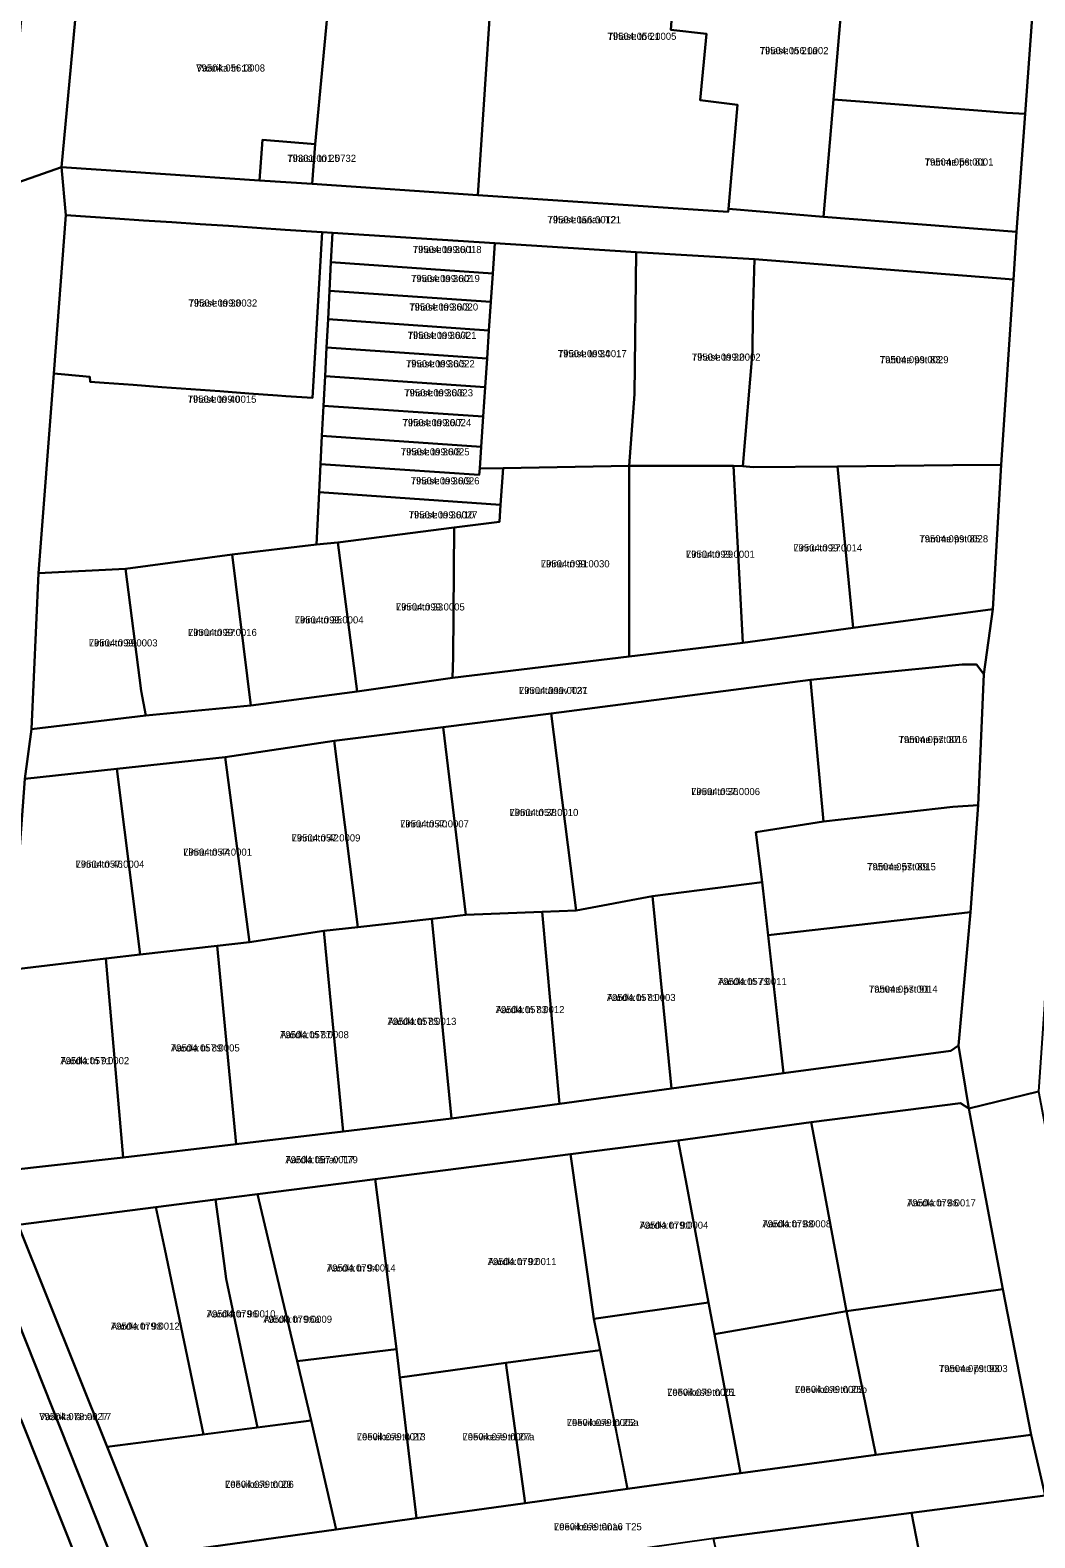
# Model space of a CAD drawing. Extents: x 643847 to 663718, y 6468443 to 6482775.
# Drawn here: x 657620.1 to 657831.9, y 6471252.2 to 6471569.9 of the extents above; entities that cross this region are included whole.
import ezdxf

# ---------------------------------------------------------------- set-up
doc = ezdxf.new("R2010")
doc.units = 0
for name, color, linetype in [('L_AADRESS', 7, 'Continuous'), ('PIIR', 7, 'Continuous'), ('TUNNUS', 7, 'Continuous')]:
    doc.layers.add(name, color=color, linetype=linetype)

msp = doc.modelspace()

# ---------------------------------------------------------------- linework, layer by layer
at = {"layer": 'PIIR'}
for points in [[(657679.56, 6471537.51), (657680.22, 6471545.9), (657683.46, 6471580.25), (657685.49, 6471601.94), (657693.8, 6471624.87), (657739.08, 6471620.77), (657738.39, 6471612.31), (657724, 6471613.62), (657718.69, 6471597.88), (657714.51, 6471535.17)], [(657714.51, 6471535.17), (657718.69, 6471597.88), (657724, 6471613.62), (657738.39, 6471612.31), (657737.62, 6471602.66), (657757.51, 6471601.45), (657755.23, 6471569.97), (657762.72, 6471569.12), (657761.42, 6471555.18), (657769.23, 6471554.18), (657767.33, 6471532.26), (657767.28, 6471531.65)], [(657764.85, 6471600.8), (657792.65, 6471592.25), (657792.23, 6471587.27), (657789.49, 6471555.33), (657787.36, 6471530.54), (657767.33, 6471532.26), (657769.23, 6471554.18), (657761.42, 6471555.18), (657762.72, 6471569.12), (657755.23, 6471569.97), (657757.51, 6471601.45)], [(657829.93, 6471552.31), (657825.94, 6471552.51), (657819.95, 6471552.98), (657789.49, 6471555.33), (657792.23, 6471587.27), (657792.65, 6471592.25), (657803.94, 6471592.09), (657828.84, 6471591.98), (657832.8, 6471591.95)], [(657683.46, 6471580.25), (657680.22, 6471545.9), (657669.12, 6471546.8), (657668.46, 6471538.24), (657626.75, 6471541.03), (657630.73, 6471584.15)], [(657828.11, 6471527.43), (657787.36, 6471530.54), (657789.49, 6471555.33), (657819.95, 6471552.98), (657825.94, 6471552.51), (657829.93, 6471552.31)], [(657679.56, 6471537.51), (657668.46, 6471538.24), (657669.12, 6471546.8), (657680.22, 6471545.9)], [(657612.53, 6471511.96), (657614.95, 6471536.87), (657626.75, 6471541.03), (657627.68, 6471530.92), (657625.14, 6471497.54), (657621.89, 6471455.44), (657620.44, 6471422.62), (657618.99, 6471412.12), (657616.07, 6471371.86), (657613.25, 6471329.4), (657597.65, 6471333.37), (657601.88, 6471394.42), (657547.31, 6471387.29), (657548.87, 6471404.21), (657555.49, 6471405.06), (657561.74, 6471405.83), (657568, 6471406.61), (657574.25, 6471407.38), (657580.48, 6471408.16), (657586.71, 6471408.93), (657593.06, 6471409.72), (657602.73, 6471410.92), (657608.72, 6471472.56)], [(657787.36, 6471530.54), (657828.11, 6471527.43), (657827.44, 6471517.38), (657772.84, 6471521.65), (657747.89, 6471523.12), (657718.08, 6471525.02), (657683.86, 6471527.21), (657681.68, 6471527.33), (657673.91, 6471527.85), (657667.94, 6471528.24), (657661.97, 6471528.64), (657655.99, 6471529.04), (657650.02, 6471529.44), (657644.04, 6471529.83), (657638.06, 6471530.23), (657627.68, 6471530.92), (657626.75, 6471541.03), (657668.46, 6471538.24), (657679.56, 6471537.51), (657714.51, 6471535.17), (657767.28, 6471531.65), (657767.33, 6471532.26)], [(657627.68, 6471530.92), (657638.06, 6471530.23), (657644.04, 6471529.83), (657650.02, 6471529.44), (657655.99, 6471529.04), (657661.97, 6471528.64), (657667.94, 6471528.24), (657673.91, 6471527.85), (657681.68, 6471527.33), (657679.67, 6471492.39), (657674.06, 6471492.79), (657672.29, 6471492.92), (657666.2, 6471493.37), (657660.1, 6471493.81), (657654.01, 6471494.25), (657647.92, 6471494.69), (657641.83, 6471495.14), (657635.75, 6471495.58), (657632.81, 6471495.79), (657632.71, 6471496.86), (657627.45, 6471497.32), (657625.14, 6471497.54)], [(657680.46, 6471461.49), (657662.74, 6471459.41), (657640.2, 6471456.42), (657621.89, 6471455.44), (657625.14, 6471497.54), (657627.45, 6471497.32), (657632.71, 6471496.86), (657632.81, 6471495.79), (657635.75, 6471495.58), (657641.83, 6471495.14), (657647.92, 6471494.69), (657654.01, 6471494.25), (657660.1, 6471493.81), (657666.2, 6471493.37), (657672.29, 6471492.92), (657674.06, 6471492.79), (657679.67, 6471492.39), (657681.68, 6471527.33), (657683.86, 6471527.21), (657683.54, 6471520.99), (657683.23, 6471514.98), (657682.92, 6471508.98), (657682.61, 6471503.02), (657682.3, 6471497.02), (657681.97, 6471490.77), (657681.65, 6471484.43), (657681.34, 6471478.47), (657681.03, 6471472.53)], [(657683.54, 6471520.99), (657683.86, 6471527.21), (657718.08, 6471525.02), (657717.65, 6471518.65)], [(657717.65, 6471518.65), (657718.08, 6471525.02), (657747.89, 6471523.12), (657747.52, 6471493.18), (657746.4, 6471478.07), (657719.83, 6471477.6), (657714.9, 6471477.51), (657715.21, 6471482.13), (657715.63, 6471488.46), (657716.05, 6471494.7), (657716.45, 6471500.69), (657716.85, 6471506.65), (657717.25, 6471512.64)], [(657717.65, 6471518.65), (657717.25, 6471512.64), (657683.23, 6471514.98), (657683.54, 6471520.99)], [(657747.52, 6471493.18), (657747.89, 6471523.12), (657772.84, 6471521.65), (657772.47, 6471509.7), (657772.43, 6471502.19), (657770.39, 6471478.02), (657768.42, 6471478.09), (657746.4, 6471478.07)], [(657770.39, 6471478.02), (657772.43, 6471502.19), (657772.47, 6471509.7), (657772.84, 6471521.65), (657827.44, 6471517.38), (657824.85, 6471478.3), (657814.65, 6471478.21), (657790.35, 6471477.96), (657772.59, 6471477.79)], [(657717.25, 6471512.64), (657716.85, 6471506.65), (657682.92, 6471508.98), (657683.23, 6471514.98)], [(657716.85, 6471506.65), (657716.45, 6471500.69), (657682.61, 6471503.02), (657682.92, 6471508.98)], [(657716.45, 6471500.69), (657716.05, 6471494.7), (657682.3, 6471497.02), (657682.61, 6471503.02)], [(657716.05, 6471494.7), (657715.63, 6471488.46), (657681.97, 6471490.77), (657682.3, 6471497.02)], [(657715.63, 6471488.46), (657715.21, 6471482.13), (657681.65, 6471484.43), (657681.97, 6471490.77)], [(657715.21, 6471482.13), (657714.9, 6471477.51), (657714.81, 6471476.17), (657681.34, 6471478.47), (657681.65, 6471484.43)], [(657681.03, 6471472.53), (657681.34, 6471478.47), (657714.81, 6471476.17), (657714.9, 6471477.51), (657719.83, 6471477.6), (657719.31, 6471469.9)], [(657746.4, 6471465.59), (657746.39, 6471437.9), (657709.19, 6471433.41), (657709.31, 6471437.78), (657709.51, 6471465.08), (657719.06, 6471466.29), (657719.31, 6471469.9), (657719.83, 6471477.6), (657746.4, 6471478.07)], [(657768.42, 6471478.09), (657770.39, 6471440.79), (657746.39, 6471437.9), (657746.4, 6471465.59), (657746.4, 6471478.07)], [(657770.39, 6471440.79), (657768.42, 6471478.09), (657770.39, 6471478.02), (657772.59, 6471477.79), (657790.35, 6471477.96), (657793.66, 6471443.92)], [(657823.07, 6471447.88), (657793.66, 6471443.92), (657790.35, 6471477.96), (657814.65, 6471478.21), (657824.85, 6471478.3)], [(657680.46, 6471461.49), (657681.03, 6471472.53), (657719.31, 6471469.9), (657719.06, 6471466.29), (657709.51, 6471465.08), (657685, 6471461.94)], [(657689.07, 6471430.56), (657685, 6471461.94), (657709.51, 6471465.08), (657709.31, 6471437.78), (657709.19, 6471433.41)], [(657689.07, 6471430.56), (657666.62, 6471427.55), (657662.74, 6471459.41), (657680.46, 6471461.49), (657685, 6471461.94)], [(657644.52, 6471425.47), (657643.52, 6471430.7), (657640.2, 6471456.42), (657662.74, 6471459.41), (657666.62, 6471427.55)], [(657620.44, 6471422.62), (657621.89, 6471455.44), (657640.2, 6471456.42), (657643.52, 6471430.7), (657644.52, 6471425.47)], [(657793.66, 6471443.92), (657823.07, 6471447.88), (657821.19, 6471434.16), (657819.66, 6471436.24), (657816.6, 6471436.2), (657796.86, 6471434.24), (657784.62, 6471433.02), (657729.99, 6471425.89), (657707.18, 6471423.03), (657684.24, 6471420.15), (657661.27, 6471416.73), (657638.41, 6471414.24), (657618.99, 6471412.12), (657620.44, 6471422.62), (657644.52, 6471425.47), (657666.62, 6471427.55), (657689.07, 6471430.56), (657709.19, 6471433.41), (657746.39, 6471437.9), (657770.39, 6471440.79)], [(657814.69, 6471406.23), (657794.81, 6471403.96), (657787.36, 6471403.11), (657784.62, 6471433.02), (657796.86, 6471434.24), (657816.6, 6471436.2), (657819.66, 6471436.24), (657821.19, 6471434.16), (657820.03, 6471406.57)], [(657784.62, 6471433.02), (657787.36, 6471403.11), (657773.11, 6471400.92), (657774.46, 6471390.35), (657751.35, 6471387.37), (657735.22, 6471384.38), (657729.99, 6471425.89)], [(657729.99, 6471425.89), (657735.22, 6471384.38), (657728.09, 6471384.09), (657712, 6471383.44), (657707.18, 6471423.03)], [(657707.18, 6471423.03), (657712, 6471383.44), (657704.81, 6471382.64), (657689.22, 6471380.89), (657684.24, 6471420.15)], [(657684.24, 6471420.15), (657689.22, 6471380.89), (657682.03, 6471380.09), (657666.37, 6471377.69), (657661.27, 6471416.73)], [(657661.27, 6471416.73), (657666.37, 6471377.69), (657659.52, 6471376.92), (657643.33, 6471375.08), (657638.41, 6471414.24)], [(657638.41, 6471414.24), (657643.33, 6471375.08), (657636.07, 6471374.26), (657616.07, 6471371.86), (657618.99, 6471412.12)], [(657820.03, 6471406.57), (657818.38, 6471384.03), (657775.7, 6471379.15), (657774.46, 6471390.35), (657773.11, 6471400.92), (657787.36, 6471403.11), (657794.81, 6471403.96), (657814.69, 6471406.23)], [(657755.31, 6471346.87), (657751.35, 6471387.37), (657774.46, 6471390.35), (657778.94, 6471350.09)], [(657731.73, 6471343.65), (657728.09, 6471384.09), (657735.22, 6471384.38), (657751.35, 6471387.37), (657755.31, 6471346.87)], [(657708.95, 6471340.54), (657704.81, 6471382.64), (657712, 6471383.44), (657728.09, 6471384.09), (657731.73, 6471343.65)], [(657778.94, 6471350.09), (657775.7, 6471379.15), (657818.38, 6471384.03), (657815.82, 6471355.91), (657814.22, 6471354.83)], [(657686.09, 6471337.83), (657682.03, 6471380.09), (657689.22, 6471380.89), (657704.81, 6471382.64), (657708.95, 6471340.54)], [(657663.54, 6471335.16), (657659.52, 6471376.92), (657666.37, 6471377.69), (657682.03, 6471380.09), (657686.09, 6471337.83)], [(657613.25, 6471329.4), (657616.07, 6471371.86), (657636.07, 6471374.26), (657639.76, 6471332.34)], [(657639.76, 6471332.34), (657636.07, 6471374.26), (657643.33, 6471375.08), (657659.52, 6471376.92), (657663.54, 6471335.16)], [(657815.82, 6471355.91), (657818.06, 6471342.66), (657816.25, 6471343.75), (657784.82, 6471339.75), (657756.78, 6471335.94), (657734.05, 6471333.03), (657692.88, 6471327.77), (657668.05, 6471324.59), (657659.18, 6471323.45), (657646.65, 6471321.85), (657617.61, 6471318.14), (657613.79, 6471307.24), (657606.62, 6471306.33), (657597.65, 6471333.37), (657613.25, 6471329.4), (657639.76, 6471332.34), (657663.54, 6471335.16), (657686.09, 6471337.83), (657708.95, 6471340.54), (657731.73, 6471343.65), (657755.31, 6471346.87), (657778.94, 6471350.09), (657814.22, 6471354.83)], [(657786.6, 6471330.14), (657784.82, 6471339.75), (657816.25, 6471343.75), (657818.06, 6471342.66), (657825.18, 6471304.55), (657792.22, 6471299.94)], [(657784.82, 6471339.75), (657786.6, 6471330.14), (657792.22, 6471299.94), (657764.39, 6471295.1), (657763.16, 6471301.79), (657758.57, 6471326.39), (657756.78, 6471335.94)], [(657734.05, 6471333.03), (657735.45, 6471323.12), (657738.95, 6471298.36), (657740.29, 6471291.74), (657720.41, 6471289.02), (657698.05, 6471285.94), (657697.33, 6471291.94), (657694.04, 6471318.39), (657692.88, 6471327.77)], [(657756.78, 6471335.94), (657758.57, 6471326.39), (657763.16, 6471301.79), (657738.95, 6471298.36), (657735.45, 6471323.12), (657734.05, 6471333.03)], [(657668.05, 6471324.59), (657692.88, 6471327.77), (657694.04, 6471318.39), (657697.33, 6471291.94), (657676.4, 6471289.37), (657670.22, 6471315.43)], [(657659.18, 6471323.45), (657660.47, 6471314.3), (657661.48, 6471306.79), (657662.81, 6471300.42), (657668.03, 6471275.41), (657656.68, 6471273.95), (657648.51, 6471312.98), (657646.65, 6471321.85)], [(657668.05, 6471324.59), (657670.22, 6471315.43), (657676.4, 6471289.37), (657679.37, 6471276.87), (657668.03, 6471275.41), (657662.81, 6471300.42), (657661.48, 6471306.79), (657660.47, 6471314.3), (657659.18, 6471323.45)], [(657646.65, 6471321.85), (657648.51, 6471312.98), (657656.68, 6471273.95), (657636.35, 6471271.34), (657617.61, 6471318.14)], [(657637.47, 6471247.64), (657613.79, 6471307.24), (657617.61, 6471318.14), (657636.35, 6471271.34), (657645.48, 6471248.53), (657651.36, 6471233.65), (657662.39, 6471206.07), (657664.72, 6471198.21), (657668.58, 6471187.99), (657675.16, 6471170.57), (657681.56, 6471153.54), (657674.79, 6471152.84), (657642.43, 6471235.16)], [(657637.47, 6471247.64), (657630.37, 6471246.55), (657618.25, 6471277.06), (657606.62, 6471306.33), (657613.79, 6471307.24)], [(657798.4, 6471269.65), (657792.22, 6471299.94), (657825.18, 6471304.55), (657831.15, 6471273.87)], [(657746.09, 6471262.48), (657745.12, 6471267.38), (657740.29, 6471291.74), (657738.95, 6471298.36), (657763.16, 6471301.79), (657764.39, 6471295.1), (657768.95, 6471270.69), (657769.87, 6471265.77)], [(657769.87, 6471265.77), (657768.95, 6471270.69), (657764.39, 6471295.1), (657792.22, 6471299.94), (657798.4, 6471269.65)], [(657701.56, 6471256.35), (657684.62, 6471253.91), (657683.49, 6471258.84), (657679.37, 6471276.87), (657676.4, 6471289.37), (657697.33, 6471291.94), (657698.05, 6471285.94)], [(657724.5, 6471259.47), (657720.41, 6471289.02), (657740.29, 6471291.74), (657746.09, 6471262.48)], [(657724.5, 6471259.47), (657701.56, 6471256.35), (657698.05, 6471285.94), (657720.41, 6471289.02)], [(657577.36, 6471270.79), (657618.25, 6471277.06), (657630.37, 6471246.55), (657574.59, 6471237.99), (657569.74, 6471269.62)], [(657645.48, 6471248.53), (657636.35, 6471271.34), (657679.37, 6471276.87), (657683.49, 6471258.84), (657684.62, 6471253.91)], [(657798.4, 6471269.65), (657831.15, 6471273.87), (657834.14, 6471261.11), (657805.95, 6471257.42), (657764.18, 6471252.03), (657749.28, 6471249.95), (657725.28, 6471246.6), (657703.03, 6471243.51), (657696.04, 6471242.53), (657677.42, 6471239.94), (657654.42, 6471236.8), (657651.36, 6471233.65), (657645.48, 6471248.53), (657684.62, 6471253.91), (657701.56, 6471256.35), (657724.5, 6471259.47), (657746.09, 6471262.48), (657769.87, 6471265.77)], [(657834.14, 6471261.11), (657841.55, 6471222.32), (657831.71, 6471220.42), (657813.84, 6471216.95), (657805.95, 6471257.42)], [(657764.18, 6471252.03), (657805.95, 6471257.42), (657813.84, 6471216.95), (657805.92, 6471210.16), (657775.19, 6471203.24)]]:
    msp.add_lwpolyline(points, close=True, dxfattribs=at)
for points in [[(657847.52, 6471587.53), (657845.97, 6471567.52), (657842.41, 6471521.91), (657839.77, 6471486.67), (657837.5, 6471452.36), (657837.22, 6471437.59), (657835.93, 6471408.73), (657834.76, 6471382.58), (657833.95, 6471364.57), (657832.75, 6471346.26), (657818.06, 6471342.66), (657815.82, 6471355.91), (657818.38, 6471384.03), (657820.03, 6471406.57), (657821.19, 6471434.16), (657823.07, 6471447.88), (657824.85, 6471478.3), (657827.44, 6471517.38), (657828.11, 6471527.43), (657829.93, 6471552.31), (657832.8, 6471591.95)], [(657630.73, 6471584.15), (657626.75, 6471541.03), (657614.95, 6471536.87), (657619.8, 6471587.54)], [(657841.55, 6471222.32), (657834.14, 6471261.11), (657831.15, 6471273.87), (657825.18, 6471304.55), (657818.06, 6471342.66), (657832.75, 6471346.26), (657839.08, 6471312.46), (657840.14, 6471312.63), (657848.14, 6471269.95), (657849.67, 6471263.57), (657853.69, 6471242.4)]]:
    msp.add_lwpolyline(points, dxfattribs=at)

# ---------------------------------------------------------------- texts
at = {"layer": 'L_AADRESS'}
for s, p in [('Tihase tn 21', (657741.87, 6471567.87)), ('Tihase tn 21a', (657773.94, 6471564.85)), ('Vaarika tn 18', (657655.14, 6471561.19)), ('Tihase tn 25', (657674.34, 6471542.16)), ('Tamme pst 81', (657808.71, 6471541.38)), ('Tihase tänav T21', (657729.19, 6471529.21)), ('Tihase tn 36/1', (657700.79, 6471522.93)), ('Tihase tn 36/2', (657700.43, 6471516.82)), ('Tihase tn 38', (657653.5, 6471511.66)), ('Tihase tn 36/3', (657700.07, 6471510.82)), ('Tihase tn 36/4', (657699.72, 6471504.84)), ('Tihase tn 34', (657731.39, 6471500.99)), ('Tihase tn 32', (657759.62, 6471500.26)), ('Tamme pst 83', (657799.25, 6471499.72)), ('Tihase tn 36/5', (657699.36, 6471498.86)), ('Tihase tn 40', (657653.33, 6471491.38)), ('Tihase tn 36/6', (657699, 6471492.74)), ('Tihase tn 36/7', (657698.62, 6471486.45)), ('Tihase tn 36/8', (657698.26, 6471480.3)), ('Tihase tn 36/9', (657700.36, 6471474.18)), ('Tihase tn 36/10', (657699.93, 6471467.01)), ('Tamme pst 85', (657807.6, 6471461.97)), ('Linnu tn 29', (657758.39, 6471458.71)), ('Linnu tn 27', (657781.04, 6471460.05)), ('Linnu tn 31', (657727.79, 6471456.7)), ('Linnu tn 33', (657697.25, 6471447.61)), ('Linnu tn 35', (657675.91, 6471444.88)), ('Linnu tn 39', (657632.48, 6471440.03)), ('Linnu tn 37', (657653.41, 6471442.24)), ('Linnu tänav T27', (657723.19, 6471430)), ('Tamme pst 87', (657803.21, 6471419.67)), ('Linnu tn 36', (657759.5, 6471408.7)), ('Linnu tn 40', (657698.12, 6471401.89)), ('Linnu tn 38', (657721.2, 6471404.3)), ('Linnu tn 42', (657675.25, 6471398.93)), ('Linnu tn 44', (657652.39, 6471395.94)), ('Linnu tn 46', (657629.7, 6471393.39)), ('Tamme pst 89', (657796.58, 6471392.86)), ('Aardla tn 79', (657765.14, 6471368.68)), ('Tamme pst 91', (657796.94, 6471367.06)), ('Aardla tn 81', (657741.7, 6471365.3)), ('Aardla tn 85', (657695.49, 6471360.27)), ('Aardla tn 83', (657718.27, 6471362.75)), ('Aardla tn 87', (657672.81, 6471357.47)), ('Aardla tn 89', (657649.8, 6471354.67)), ('Aardla tn 91', (657626.5, 6471351.99)), ('Aardla tänav T79', (657673.93, 6471331.12)), ('Aardla tn 86', (657805, 6471322.02)), ('Aardla tn 90', (657748.6, 6471317.31)), ('Aardla tn 88', (657774.5, 6471317.6)), ('Aardla tn 92', (657716.59, 6471309.65)), ('Aardla tn 94', (657682.69, 6471308.3)), ('Aardla tn 96', (657657.34, 6471298.62)), ('Aardla tn 96a', (657669.27, 6471297.49)), ('Aardla tn 98', (657637.14, 6471296.04)), ('Tamme pst 93', (657811.71, 6471287.1)), ('Leevikese tn 25', (657754.41, 6471282.09)), ('Leevikese tn 25b', (657781.39, 6471282.7)), ('Vaarika tänav T7', (657622.04, 6471276.98)), ('Leevikese tn 25a', (657733.25, 6471275.73)), ('Leevikese tn 27', (657688.98, 6471272.73)), ('Leevikese tn 27a', (657711.27, 6471272.72)), ('Leevikese tn 29', (657661.21, 6471262.7)), ('Leevikese tänav T25', (657730.56, 6471253.76))]:
    msp.add_text(s, height=1.5, dxfattribs=at).set_placement(p)
at = {"layer": 'TUNNUS'}
for s, p in [('79504:056:0005', (657741.87, 6471567.87)), ('79504:056:0002', (657773.94, 6471564.85)), ('79504:056:0008', (657655.14, 6471561.19)), ('79301:001:0732', (657674.34, 6471542.16)), ('79504:056:0001', (657808.71, 6471541.38)), ('79504:056:0012', (657729.19, 6471529.21)), ('79504:099:0018', (657700.79, 6471522.93)), ('79504:099:0019', (657700.43, 6471516.82)), ('79504:099:0032', (657653.5, 6471511.66)), ('79504:099:0020', (657700.07, 6471510.82)), ('79504:099:0021', (657699.72, 6471504.84)), ('79504:099:0017', (657731.39, 6471500.99)), ('79504:099:0002', (657759.62, 6471500.26)), ('79504:099:0029', (657799.25, 6471499.72)), ('79504:099:0022', (657699.36, 6471498.86)), ('79504:099:0015', (657653.33, 6471491.38)), ('79504:099:0023', (657699, 6471492.74)), ('79504:099:0024', (657698.62, 6471486.45)), ('79504:099:0025', (657698.26, 6471480.3)), ('79504:099:0026', (657700.36, 6471474.18)), ('79504:099:0027', (657699.93, 6471467.01)), ('79504:099:0028', (657807.6, 6471461.97)), ('79504:099:0001', (657758.39, 6471458.71)), ('79504:099:0014', (657781.04, 6471460.05)), ('79504:099:0030', (657727.79, 6471456.7)), ('79504:099:0005', (657697.25, 6471447.61)), ('79504:099:0004', (657675.91, 6471444.88)), ('79504:099:0003', (657632.48, 6471440.03)), ('79504:099:0016', (657653.41, 6471442.24)), ('79504:099:0031', (657723.19, 6471430)), ('79504:057:0016', (657803.21, 6471419.67)), ('79504:057:0006', (657759.5, 6471408.7)), ('79504:057:0007', (657698.12, 6471401.89)), ('79504:057:0010', (657721.2, 6471404.3)), ('79504:057:0009', (657675.25, 6471398.93)), ('79504:057:0001', (657652.39, 6471395.94)), ('79504:057:0004', (657629.7, 6471393.39)), ('79504:057:0015', (657796.58, 6471392.86)), ('79504:057:0011', (657765.14, 6471368.68)), ('79504:057:0014', (657796.94, 6471367.06)), ('79504:057:0003', (657741.7, 6471365.3)), ('79504:057:0013', (657695.49, 6471360.27)), ('79504:057:0012', (657718.27, 6471362.75)), ('79504:057:0008', (657672.81, 6471357.47)), ('79504:057:0005', (657649.8, 6471354.67)), ('79504:057:0002', (657626.5, 6471351.99)), ('79504:057:0017', (657673.93, 6471331.12)), ('79504:079:0017', (657805, 6471322.02)), ('79504:079:0004', (657748.6, 6471317.31)), ('79504:079:0008', (657774.5, 6471317.6)), ('79504:079:0011', (657716.59, 6471309.65)), ('79504:079:0014', (657682.69, 6471308.3)), ('79504:079:0010', (657657.34, 6471298.62)), ('79504:079:0009', (657669.27, 6471297.49)), ('79504:079:0012', (657637.14, 6471296.04)), ('79504:079:0003', (657811.71, 6471287.1)), ('79504:079:0001', (657754.41, 6471282.09)), ('79504:079:0005', (657781.39, 6471282.7)), ('79504:078:0027', (657622.04, 6471276.98)), ('79504:079:0002', (657733.25, 6471275.73)), ('79504:079:0013', (657688.98, 6471272.73)), ('79504:079:0007', (657711.27, 6471272.72)), ('79504:079:0006', (657661.21, 6471262.7)), ('79504:079:0016', (657730.56, 6471253.76))]:
    msp.add_text(s, height=1.5, dxfattribs=at).set_placement(p)

doc.saveas('drawing.dxf')
